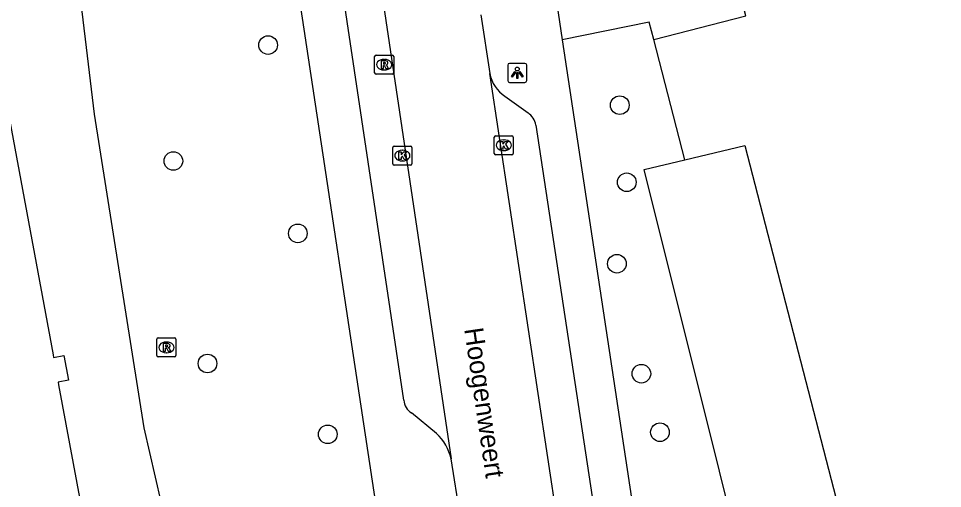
# Model space of a CAD drawing. Extents: x 157793 to 159380, y 380882 to 382313.
# Drawn here: x 158514.1 to 158562.64, y 381206.99 to 381231.67 of the extents above; entities that cross this region are included whole.
import ezdxf

# ---------------------------------------------------------------- set-up
doc = ezdxf.new("R2010")
doc.units = 0
for name, color, linetype in [('IMGEO_Berm_groen', 7, 'Continuous'), ('IMGEO_Boom', 7, 'Continuous'), ('IMGEO_Groenvoorziening', 7, 'Continuous'), ('IMGEO_Kolk', 7, 'Continuous'), ('IMGEO_Lichtpunt', 7, 'Continuous'), ('IMGEO_Openbare_ruimte_label', 7, 'Continuous'), ('IMGEO_Pand', 7, 'Continuous'), ('IMGEO_Rijbaan_lokaal_gesloten', 7, 'Continuous'), ('IMGEO_Rioolput', 7, 'Continuous'), ('IMGEO_Voetpad_open', 7, 'Continuous'), ('IMGEO_Waterloop', 7, 'Continuous')]:
    doc.layers.add(name, color=color, linetype=linetype)

msp = doc.modelspace()

# ---------------------------------------------------------------- linework, layer by layer
at = {"layer": 'IMGEO_Berm_groen'}
msp.add_lwpolyline([(158522.805, 381161.239), (158523.638, 381162.225), (158524.379, 381163.281), (158525.022, 381164.398), (158525.564, 381165.569), (158526.081, 381173.127), (158525.674, 381180.876), (158525.909, 381184.651), (158524.583, 381193.325), (158520.712, 381210.169), (158518.092, 381226.644), (158517.084, 381235.125), (158516.874, 381241.946), (158515.341, 381242.114)], dxfattribs=at)
at = {"layer": 'IMGEO_Boom'}
for centre in [(158527.215, 381230.276), (158545.687, 381227.118), (158522.239, 381224.186), (158546.055, 381223.07), (158528.779, 381220.386), (158545.537, 381218.792), (158524.034, 381213.551), (158546.824, 381213.017), (158530.35, 381209.833), (158547.799, 381209.943)]:
    msp.add_circle(centre, 0.489, dxfattribs=at)
at = {"layer": 'IMGEO_Groenvoorziening'}
msp.add_lwpolyline([(158555.449, 381174.726), (158558.863, 381176.141), (158546.969, 381223.747), (158549.098, 381224.257)], dxfattribs=at)
at = {"layer": 'IMGEO_Kolk'}
for p, q in [((158539.094, 381224.589), (158539.094, 381225.441)), ((158539.169, 381225.515), (158540.021, 381225.515)), ((158539.582, 381225.295), (158539.607, 381225.295)), ((158540.095, 381225.441), (158540.095, 381224.589)), ((158533.766, 381224.043), (158533.766, 381224.895)), ((158533.841, 381224.969), (158534.693, 381224.969)), ((158534.767, 381224.895), (158534.767, 381224.043)), ((158534.254, 381224.749), (158534.279, 381224.749)), ((158540.021, 381224.515), (158539.169, 381224.515)), ((158539.605, 381224.735), (158539.58, 381224.735)), ((158534.693, 381223.969), (158533.841, 381223.969)), ((158534.277, 381224.189), (158534.252, 381224.189))]:
    msp.add_line(p, q, dxfattribs=at)
for points in [[(158539.094, 381224.589), (158539.094, 381225.441)], [(158539.169, 381225.515), (158540.021, 381225.515)], [(158540.095, 381225.441), (158540.095, 381224.589)], [(158533.766, 381224.043), (158533.766, 381224.895)], [(158533.841, 381224.969), (158534.693, 381224.969)], [(158534.767, 381224.895), (158534.767, 381224.043)], [(158539.415, 381225.215), (158539.538, 381225.215), (158539.538, 381225.064), (158539.668, 381225.215), (158539.832, 381225.215), (158539.686, 381225.064), (158539.839, 381224.815), (158539.687, 381224.815), (158539.602, 381224.979), (158539.538, 381224.912), (158539.538, 381224.815), (158539.415, 381224.815), (158539.415, 381225.215)], [(158534.087, 381224.669), (158534.21, 381224.669), (158534.21, 381224.518), (158534.34, 381224.669), (158534.504, 381224.669), (158534.358, 381224.518), (158534.511, 381224.269), (158534.359, 381224.269), (158534.274, 381224.433), (158534.21, 381224.366), (158534.21, 381224.269), (158534.087, 381224.269), (158534.087, 381224.669)], [(158540.021, 381224.515), (158539.169, 381224.515)], [(158534.693, 381223.969), (158533.841, 381223.969)]]:
    msp.add_lwpolyline(points, dxfattribs=at)
for centre, start, end in [((158539.171, 381225.439), 91.552, 178.448), ((158539.171, 381225.439), 91.552, 178.448), ((158540.019, 381225.439), 1.552, 88.448), ((158540.019, 381225.439), 1.552, 88.448), ((158533.843, 381224.893), 91.552, 178.448), ((158533.843, 381224.893), 91.552, 178.448), ((158534.691, 381224.893), 1.552, 88.448), ((158534.691, 381224.893), 1.552, 88.448), ((158539.171, 381224.591), 181.552, 268.448), ((158539.171, 381224.591), 181.552, 268.448), ((158540.019, 381224.591), 271.552, 358.448), ((158540.019, 381224.591), 271.552, 358.448), ((158533.843, 381224.045), 181.552, 268.448), ((158533.843, 381224.045), 181.552, 268.448), ((158534.691, 381224.045), 271.552, 358.448), ((158534.691, 381224.045), 271.552, 358.448)]:
    msp.add_arc(centre, 0.0765, start, end, dxfattribs=at)
for centre, major_axis, ratio, start_param, end_param in [((158539.581, 381225.015), (-0.387, 0.002), 0.722429, 4.712389, 7.853982), ((158539.606, 381225.015), (-0.39, 0.002), 0.717154, 1.570796, 4.712389), ((158534.253, 381224.469), (-0.387, 0.002), 0.722429, 4.712389, 7.853982), ((158534.278, 381224.469), (-0.39, 0.002), 0.717154, 1.570796, 4.712389)]:
    msp.add_ellipse(centre, major_axis=major_axis, ratio=ratio, start_param=start_param, end_param=end_param, dxfattribs=at)
at = {"layer": 'IMGEO_Lichtpunt'}
for p, q in [((158539.807, 381229.217), (158539.807, 381228.41)), ((158539.807, 381229.217), (158539.807, 381228.41)), ((158540.709, 381229.312), (158539.901, 381229.312)), ((158540.709, 381229.312), (158539.901, 381229.312)), ((158540.803, 381228.41), (158540.803, 381229.217)), ((158540.803, 381228.41), (158540.803, 381229.217)), ((158539.901, 381228.316), (158540.709, 381228.316)), ((158539.901, 381228.316), (158540.709, 381228.316))]:
    msp.add_line(p, q, dxfattribs=at)
for points in [[(158540.181, 381228.881), (158540.22, 381228.853), (158540.032, 381228.591), (158539.994, 381228.618), (158540.181, 381228.881)], [(158540.283, 381228.833), (158540.33, 381228.833), (158540.33, 381228.511), (158540.283, 381228.511), (158540.283, 381228.833)], [(158540.393, 381228.853), (158540.431, 381228.88), (158540.618, 381228.618), (158540.579, 381228.59), (158540.393, 381228.853)]]:
    msp.add_lwpolyline(points, dxfattribs=at)
msp.add_circle((158540.306, 381229.015), 0.0994, dxfattribs=at)
for centre, start, end in [((158539.901, 381229.217), 90, 180), ((158539.901, 381229.217), 90, 180), ((158540.709, 381229.217), 0, 90), ((158540.709, 381229.217), 0, 90), ((158539.901, 381228.41), 180, 270), ((158539.901, 381228.41), 180, 270), ((158540.709, 381228.41), 270, 0), ((158540.709, 381228.41), 270, 360)]:
    msp.add_arc(centre, 0.0946, start, end, dxfattribs=at)
at = {"layer": 'IMGEO_Pand'}
for points in [[(158547.469, 381230.567), (158552.302, 381231.815), (158551.804, 381233.747), (158556.656, 381235), (158557.159, 381233.053), (158561.935, 381234.287)], [(158549.098, 381224.257), (158547.469, 381230.567)], [(158549.098, 381224.257), (158552.259, 381225.004), (158563.579, 381181.176), (158592.912, 381188.752), (158594.251, 381183.566), (158605.935, 381186.584), (158599.55, 381211.306), (158601.577, 381211.829), (158601.494, 381212.152)]]:
    msp.add_lwpolyline(points, dxfattribs=at)
at = {"layer": 'IMGEO_Rijbaan_lokaal_gesloten'}
for points in [[(158530.69, 381249.785), (158536.836, 381208.55)], [(158538.39, 381231.86), (158538.863, 381228.779)], [(158544.456, 381191.812), (158538.863, 381228.779)], [(158537.299, 381205.578), (158536.836, 381208.55)]]:
    msp.add_lwpolyline(points, dxfattribs=at)
at = {"layer": 'IMGEO_Rioolput'}
for p, q in [((158532.811, 381228.82), (158532.811, 381229.672)), ((158532.886, 381229.746), (158533.738, 381229.746)), ((158533.812, 381229.672), (158533.812, 381228.82)), ((158533.299, 381229.526), (158533.324, 381229.526)), ((158533.738, 381228.746), (158532.886, 381228.746)), ((158533.322, 381228.966), (158533.297, 381228.966)), ((158521.373, 381213.973), (158521.373, 381214.825)), ((158521.448, 381214.899), (158522.3, 381214.899)), ((158521.861, 381214.679), (158521.886, 381214.679)), ((158522.374, 381214.825), (158522.374, 381213.973)), ((158521.884, 381214.119), (158521.859, 381214.119)), ((158522.3, 381213.899), (158521.448, 381213.899))]:
    msp.add_line(p, q, dxfattribs=at)
for points in [[(158532.811, 381228.82), (158532.811, 381229.672)], [(158532.886, 381229.746), (158533.738, 381229.746)], [(158533.812, 381229.672), (158533.812, 381228.82)], [(158533.4, 381229.444), (158533.148, 381229.446), (158533.148, 381229.046)], [(158533.148, 381229.046), (158533.272, 381229.046), (158533.272, 381229.208), (158533.283, 381229.208)], [(158533.326, 381229.365), (158533.272, 381229.365), (158533.272, 381229.284)], [(158533.272, 381229.284), (158533.324, 381229.284)], [(158533.33, 381229.179), (158533.401, 381229.046), (158533.541, 381229.046), (158533.476, 381229.172)], [(158533.738, 381228.746), (158532.886, 381228.746)], [(158521.373, 381213.973), (158521.373, 381214.825)], [(158521.448, 381214.899), (158522.3, 381214.899)], [(158521.962, 381214.597), (158521.71, 381214.599), (158521.71, 381214.199)], [(158522.374, 381214.825), (158522.374, 381213.973)], [(158521.71, 381214.199), (158521.834, 381214.199), (158521.834, 381214.361), (158521.845, 381214.361)], [(158521.888, 381214.518), (158521.834, 381214.518), (158521.834, 381214.437)], [(158521.834, 381214.437), (158521.886, 381214.437)], [(158521.892, 381214.332), (158521.963, 381214.199), (158522.103, 381214.199), (158522.038, 381214.325)], [(158522.3, 381213.899), (158521.448, 381213.899)]]:
    msp.add_lwpolyline(points, dxfattribs=at)
for centre, radius, start, end in [((158532.888, 381229.67), 0.0765, 91.552, 178.448), ((158532.888, 381229.67), 0.0765, 91.552, 178.448), ((158533.736, 381229.67), 0.0765, 1.552, 88.448), ((158533.736, 381229.67), 0.0765, 1.552, 88.448), ((158533.282, 381229.155), 0.0533, 26.0293, 88.6989), ((158533.308, 381229.473), 0.19, 274.7715, 282.9687), ((158533.332, 381229.269), 0.0964, 77.0061, 93.1865), ((158533.346, 381229.326), 0.0378, 276.6634, 79.6772), ((158533.399, 381229.334), 0.109, 350.3612, 89.416), ((158533.397, 381229.334), 0.112, 277.5842, 350.9817), ((158533.381, 381229.119), 0.108, 29.5134, 73.7905), ((158532.888, 381228.822), 0.0765, 181.552, 268.448), ((158532.888, 381228.822), 0.0765, 181.552, 268.448), ((158533.736, 381228.822), 0.0765, 271.552, 358.448), ((158533.736, 381228.822), 0.0765, 271.552, 358.448), ((158521.45, 381214.823), 0.0765, 91.552, 178.448), ((158521.45, 381214.823), 0.0765, 91.552, 178.448), ((158522.298, 381214.823), 0.0765, 1.552, 88.448), ((158522.298, 381214.823), 0.0765, 1.552, 88.448), ((158521.844, 381214.308), 0.0533, 26.0293, 88.6989), ((158521.87, 381214.626), 0.19, 274.7715, 282.9687), ((158521.894, 381214.422), 0.0964, 77.0061, 93.1865), ((158521.908, 381214.479), 0.0378, 276.6634, 79.6772), ((158521.961, 381214.487), 0.109, 350.3612, 89.416), ((158521.959, 381214.487), 0.112, 277.5842, 350.9817), ((158521.943, 381214.272), 0.108, 29.5134, 73.7905), ((158521.45, 381213.975), 0.0765, 181.552, 268.448), ((158521.45, 381213.975), 0.0765, 181.552, 268.448), ((158522.298, 381213.975), 0.0765, 271.552, 358.448), ((158522.298, 381213.975), 0.0765, 271.552, 358.448)]:
    msp.add_arc(centre, radius, start, end, dxfattribs=at)
for centre, major_axis, ratio, start_param, end_param in [((158533.298, 381229.246), (-0.387, 0.002), 0.722429, 4.712389, 7.853982), ((158533.323, 381229.246), (-0.39, 0.002), 0.717154, 1.570796, 4.712389), ((158521.86, 381214.399), (-0.387, 0.002), 0.722429, 4.712389, 7.853982), ((158521.885, 381214.399), (-0.39, 0.002), 0.717154, 1.570796, 4.712389)]:
    msp.add_ellipse(centre, major_axis=major_axis, ratio=ratio, start_param=start_param, end_param=end_param, dxfattribs=at)
at = {"layer": 'IMGEO_Voetpad_open'}
for points in [[(158535.555, 381188.504), (158526.262, 381250), (158525.854, 381253.515)], [(158534.346, 381211.631), (158529.167, 381246.264)], [(158542.234, 381233.406), (158542.655, 381230.554)], [(158547.469, 381230.567), (158547.234, 381231.483), (158542.655, 381230.554)], [(158542.655, 381230.554), (158548.363, 381192.823)], [(158539.656, 381227.594), (158540.873, 381226.711)], [(158541.283, 381226.076), (158545.929, 381195.355)], [(158536.069, 381209.879), (158534.752, 381210.955)]]:
    msp.add_lwpolyline(points, dxfattribs=at)
for centre, radius, start, end in [((158540.634, 381229.106), 1.801, 190.4685, 237.1122), ((158540.308, 381225.897), 0.991, 10.4308, 55.2674), ((158535.206, 381211.687), 0.861, 183.7504, 238.227), ((158534.109, 381207.862), 2.812, 14.1595, 45.8212)]:
    msp.add_arc(centre, radius, start, end, dxfattribs=at)
at = {"layer": 'IMGEO_Waterloop'}
msp.add_lwpolyline([(158507.383, 381242.268), (158510.188, 381242.321), (158510.194, 381241.626), (158513.005, 381229.672), (158515.917, 381214.011), (158515.944, 381213.865), (158516.477, 381213.972), (158516.731, 381212.677), (158516.186, 381212.568), (158516.212, 381212.426), (158520.434, 381189.717), (158520.559, 381188.901), (158520.773, 381186.584), (158520.779, 381184.256), (158520.577, 381181.938), (158520.169, 381179.647), (158519.558, 381177.401), (158518.748, 381175.219), (158517.747, 381173.118), (158516.963, 381171.591), (158515.975, 381170.015), (158515.182, 381168.971)], dxfattribs=at)

# ---------------------------------------------------------------- texts
at = {"layer": 'IMGEO_Openbare_ruimte_label'}
msp.add_text('Hoogenweert', height=1, rotation=278.2759, dxfattribs=at).set_placement((158537.513, 381215.365))

doc.saveas('drawing.dxf')
